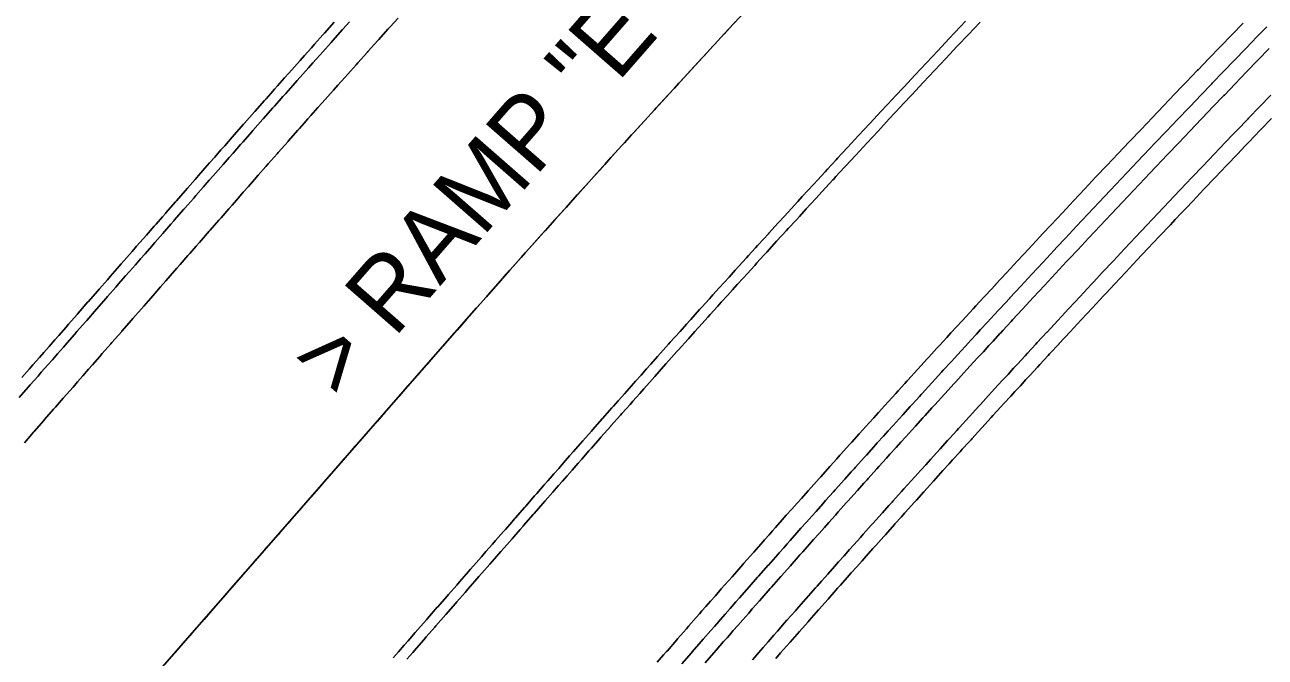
# Model space of a CAD drawing. Extents: x 2145147 to 2158018, y 137519 to 148068.
# Drawn here: x 2151675.9 to 2151749.9, y 142496.3 to 142534 of the extents above; entities that cross this region are included whole.
import ezdxf

# ---------------------------------------------------------------- set-up
doc = ezdxf.new("R2010")
doc.units = 0
for name, color, linetype in [('PR_Align_Ramp_E', 7, 'Continuous'), ('PR_Align_Ramp_E_Label', 7, 'Continuous'), ('PR_Phasing_Pavement_1', 7, 'Continuous')]:
    doc.layers.add(name, color=color, linetype=linetype)

msp = doc.modelspace()

# ---------------------------------------------------------------- linework, layer by layer
at = {"layer": 'PR_Align_Ramp_E'}
msp.add_line((2151310.016, 142067.77), (2151699.688, 142513.523), dxfattribs=at)
msp.add_arc((2152418.635, 141885.028), 954.93, 123.94985, 138.840427, dxfattribs=at)
at = {"layer": 'PR_Phasing_Pavement_1'}
for points in [[(2151675.559, 142511.752), (2151676.099, 142512.369), (2151676.218, 142512.505), (2151676.679, 142513.033), (2151676.876, 142513.258), (2151677.26, 142513.697), (2151677.534, 142514.011), (2151677.84, 142514.361), (2151678.192, 142514.764), (2151678.42, 142515.024), (2151678.85, 142515.516), (2151679, 142515.688), (2151679.508, 142516.269), (2151679.581, 142516.352), (2151680.161, 142517.016), (2151680.166, 142517.022), (2151680.741, 142517.68), (2151680.825, 142517.775), (2151681.321, 142518.343), (2151681.483, 142518.528), (2151681.902, 142519.007), (2151682.141, 142519.281), (2151682.482, 142519.671), (2151682.799, 142520.034), (2151683.062, 142520.335), (2151683.457, 142520.787), (2151683.642, 142520.998), (2151684.115, 142521.54), (2151684.223, 142521.662), (2151684.604, 142522.098), (2151684.774, 142522.292), (2151684.803, 142522.326), (2151685.383, 142522.99), (2151685.432, 142523.045), (2151685.963, 142523.653), (2151686.09, 142523.798), (2151686.544, 142524.317), (2151686.748, 142524.551), (2151686.889, 142524.712), (2151687.128, 142524.986), (2151687.416, 142525.314), (2151687.719, 142525.661), (2151688.087, 142526.08), (2151688.311, 142526.335), (2151688.758, 142526.844), (2151688.903, 142527.009), (2151689.431, 142527.608), (2151689.496, 142527.683), (2151690.09, 142528.356), (2151690.104, 142528.372), (2151690.684, 142529.028), (2151690.778, 142529.134), (2151691.06, 142529.453), (2151691.279, 142529.7), (2151691.453, 142529.896), (2151691.875, 142530.371), (2151692.129, 142530.657), (2151692.471, 142531.042), (2151692.805, 142531.418), (2151693.068, 142531.712), (2151693.483, 142532.177), (2151693.665, 142532.381), (2151694.161, 142532.936), (2151694.263, 142533.051), (2151694.84, 142533.695), (2151694.862, 142533.719), (2151695.263, 142534.166)], [(2151675.716, 142512.944), (2151676.177, 142513.472), (2151676.374, 142513.697), (2151676.758, 142514.136), (2151677.032, 142514.449), (2151677.338, 142514.799), (2151677.69, 142515.202), (2151677.918, 142515.463), (2151678.348, 142515.955), (2151678.498, 142516.127), (2151679.006, 142516.708), (2151679.079, 142516.791), (2151679.659, 142517.455), (2151679.665, 142517.461), (2151680.239, 142518.118), (2151680.323, 142518.214), (2151680.819, 142518.782), (2151680.981, 142518.967), (2151681.4, 142519.446), (2151681.639, 142519.72), (2151681.98, 142520.11), (2151682.297, 142520.473), (2151682.56, 142520.773), (2151682.955, 142521.225), (2151683.14, 142521.437), (2151683.614, 142521.978), (2151683.721, 142522.101), (2151684.102, 142522.537), (2151684.272, 142522.731), (2151684.301, 142522.765), (2151684.881, 142523.428), (2151684.93, 142523.484), (2151685.461, 142524.092), (2151685.588, 142524.237), (2151686.042, 142524.756), (2151686.246, 142524.99), (2151686.387, 142525.151), (2151686.626, 142525.425), (2151686.914, 142525.753), (2151687.218, 142526.1), (2151687.586, 142526.519), (2151687.81, 142526.775), (2151688.258, 142527.285), (2151688.403, 142527.45), (2151688.931, 142528.049), (2151688.996, 142528.124), (2151689.59, 142528.797), (2151689.604, 142528.813), (2151690.185, 142529.47), (2151690.279, 142529.576), (2151690.561, 142529.895), (2151690.78, 142530.142), (2151690.954, 142530.338), (2151691.376, 142530.814), (2151691.631, 142531.1), (2151691.973, 142531.485), (2151692.307, 142531.861), (2151692.57, 142532.155), (2151692.985, 142532.621), (2151693.168, 142532.826), (2151693.664, 142533.381), (2151693.766, 142533.495), (2151694.343, 142534.14)], [(2151675.864, 142509.062), (2151676.407, 142509.683), (2151676.444, 142509.726), (2151677.025, 142510.389), (2151677.065, 142510.436), (2151677.605, 142511.053), (2151677.723, 142511.189), (2151678.185, 142511.717), (2151678.381, 142511.942), (2151678.765, 142512.381), (2151679.04, 142512.694), (2151679.346, 142513.044), (2151679.698, 142513.447), (2151679.926, 142513.708), (2151680.356, 142514.2), (2151680.506, 142514.372), (2151681.014, 142514.953), (2151681.086, 142515.036), (2151681.667, 142515.699), (2151681.672, 142515.706), (2151682.247, 142516.363), (2151682.33, 142516.459), (2151682.827, 142517.027), (2151682.989, 142517.212), (2151683.407, 142517.691), (2151683.647, 142517.965), (2151683.988, 142518.354), (2151684.305, 142518.717), (2151684.568, 142519.018), (2151684.963, 142519.47), (2151685.148, 142519.682), (2151685.621, 142520.223), (2151685.728, 142520.346), (2151686.11, 142520.782), (2151686.279, 142520.976), (2151686.309, 142521.01), (2151686.889, 142521.673), (2151686.938, 142521.729), (2151687.469, 142522.337), (2151687.596, 142522.482), (2151688.049, 142523.001), (2151688.254, 142523.235), (2151688.394, 142523.396), (2151688.633, 142523.669), (2151688.92, 142523.997), (2151689.223, 142524.342), (2151689.59, 142524.76), (2151689.814, 142525.016), (2151690.26, 142525.524), (2151690.405, 142525.688), (2151690.931, 142526.286), (2151690.997, 142526.36), (2151691.589, 142527.032), (2151691.603, 142527.048), (2151692.182, 142527.703), (2151692.276, 142527.809), (2151692.557, 142528.127), (2151692.776, 142528.373), (2151692.95, 142528.569), (2151693.37, 142529.043), (2151693.624, 142529.329), (2151693.965, 142529.712), (2151694.299, 142530.087), (2151694.561, 142530.381), (2151694.975, 142530.846), (2151695.157, 142531.049), (2151695.652, 142531.603), (2151695.753, 142531.717), (2151696.329, 142532.36), (2151696.351, 142532.384), (2151696.751, 142532.83), (2151696.949, 142533.051), (2151697.007, 142533.116), (2151697.547, 142533.717), (2151697.686, 142533.871), (2151698.147, 142534.382)], [(2151684.409, 142496.046), (2151684.836, 142496.534), (2151685.068, 142496.799), (2151685.416, 142497.198), (2151685.726, 142497.552), (2151685.997, 142497.862), (2151686.384, 142498.305), (2151686.577, 142498.526), (2151687.042, 142499.058), (2151687.157, 142499.189), (2151687.7, 142499.81), (2151687.737, 142499.853), (2151688.318, 142500.517), (2151688.358, 142500.563), (2151688.898, 142501.181), (2151689.016, 142501.316), (2151689.478, 142501.844), (2151689.675, 142502.069), (2151690.059, 142502.508), (2151690.333, 142502.822), (2151690.639, 142503.172), (2151690.991, 142503.575), (2151691.219, 142503.836), (2151691.649, 142504.328), (2151691.799, 142504.5), (2151692.307, 142505.081), (2151692.38, 142505.163), (2151692.96, 142505.827), (2151692.965, 142505.834), (2151693.54, 142506.491), (2151693.624, 142506.586), (2151694.12, 142507.155), (2151694.282, 142507.339), (2151694.701, 142507.818), (2151694.94, 142508.092), (2151695.281, 142508.482), (2151695.598, 142508.845), (2151695.861, 142509.146), (2151696.256, 142509.598), (2151696.441, 142509.81), (2151696.914, 142510.351), (2151697.022, 142510.473), (2151697.403, 142510.91), (2151697.573, 142511.104), (2151697.602, 142511.137), (2151698.182, 142511.801), (2151698.231, 142511.857), (2151698.762, 142512.465), (2151698.889, 142512.609), (2151699.343, 142513.128), (2151699.547, 142513.362), (2151699.688, 142513.523), (2151699.923, 142513.792), (2151700.205, 142514.115), (2151700.504, 142514.455), (2151700.865, 142514.867), (2151701.085, 142515.118), (2151701.525, 142515.618), (2151701.667, 142515.78), (2151702.185, 142516.369), (2151702.25, 142516.442), (2151702.833, 142517.103), (2151702.847, 142517.119), (2151703.417, 142517.764), (2151703.509, 142517.868), (2151703.786, 142518.181), (2151704.001, 142518.424), (2151704.172, 142518.617), (2151704.586, 142519.083), (2151704.836, 142519.364), (2151705.172, 142519.742), (2151705.501, 142520.112), (2151705.758, 142520.401), (2151706.166, 142520.858), (2151706.345, 142521.059), (2151706.832, 142521.604), (2151706.933, 142521.716), (2151707.499, 142522.349), (2151707.521, 142522.373), (2151707.915, 142522.812), (2151708.11, 142523.029), (2151708.167, 142523.093), (2151708.699, 142523.685), (2151708.836, 142523.837), (2151709.289, 142524.34), (2151709.505, 142524.58), (2151709.88, 142524.995), (2151710.175, 142525.322), (2151710.471, 142525.649), (2151710.846, 142526.064), (2151711.062, 142526.302), (2151711.518, 142526.804), (2151711.655, 142526.955), (2151712.074, 142527.416), (2151712.19, 142527.545), (2151712.248, 142527.608), (2151712.841, 142528.26), (2151712.864, 142528.284), (2151713.435, 142528.911), (2151713.538, 142529.023), (2151714.03, 142529.562), (2151714.212, 142529.761), (2151714.626, 142530.212), (2151714.888, 142530.498), (2151715.222, 142530.862), (2151715.564, 142531.235), (2151715.818, 142531.511), (2151716.241, 142531.971), (2151716.262, 142531.993), (2151716.415, 142532.159), (2151716.919, 142532.706), (2151717.013, 142532.807), (2151717.598, 142533.44), (2151717.611, 142533.455), (2151718.277, 142534.174)], [(2151697.862, 142496.24), (2151698.168, 142496.59), (2151698.52, 142496.993), (2151698.748, 142497.254), (2151699.178, 142497.746), (2151699.328, 142497.918), (2151699.836, 142498.499), (2151699.908, 142498.582), (2151700.489, 142499.245), (2151700.494, 142499.252), (2151701.069, 142499.909), (2151701.152, 142500.005), (2151701.649, 142500.573), (2151701.811, 142500.758), (2151702.229, 142501.237), (2151702.469, 142501.511), (2151702.81, 142501.901), (2151703.127, 142502.263), (2151703.39, 142502.564), (2151703.785, 142503.016), (2151703.97, 142503.228), (2151704.443, 142503.769), (2151704.55, 142503.892), (2151704.932, 142504.328), (2151705.101, 142504.522), (2151705.131, 142504.556), (2151705.711, 142505.219), (2151705.76, 142505.275), (2151706.291, 142505.883), (2151706.418, 142506.028), (2151706.871, 142506.547), (2151707.076, 142506.781), (2151707.216, 142506.942), (2151707.449, 142507.208), (2151707.729, 142507.527), (2151708.024, 142507.864), (2151708.381, 142508.271), (2151708.599, 142508.52), (2151709.034, 142509.015), (2151709.175, 142509.175), (2151709.688, 142509.758), (2151709.752, 142509.83), (2151710.329, 142510.484), (2151710.343, 142510.5), (2151710.907, 142511.138), (2151710.998, 142511.241), (2151711.272, 142511.551), (2151711.485, 142511.791), (2151711.654, 142511.982), (2151712.064, 142512.444), (2151712.311, 142512.722), (2151712.644, 142513.096), (2151712.969, 142513.461), (2151713.224, 142513.747), (2151713.627, 142514.2), (2151713.804, 142514.398), (2151714.286, 142514.938), (2151714.386, 142515.049), (2151714.946, 142515.675), (2151714.968, 142515.699), (2151715.358, 142516.133), (2151715.55, 142516.348), (2151715.607, 142516.411), (2151716.133, 142516.997), (2151716.269, 142517.147), (2151716.717, 142517.645), (2151716.931, 142517.882), (2151717.302, 142518.293), (2151717.594, 142518.617), (2151717.887, 142518.94), (2151718.258, 142519.351), (2151718.472, 142519.587), (2151718.923, 142520.084), (2151719.058, 142520.233), (2151719.473, 142520.689), (2151719.588, 142520.816), (2151719.645, 142520.879), (2151720.232, 142521.524), (2151720.254, 142521.548), (2151720.82, 142522.168), (2151720.921, 142522.279), (2151721.409, 142522.812), (2151721.589, 142523.009), (2151721.998, 142523.456), (2151722.258, 142523.739), (2151722.588, 142524.098), (2151722.927, 142524.468), (2151723.178, 142524.741), (2151723.597, 142525.196), (2151723.618, 142525.218), (2151723.769, 142525.383), (2151724.268, 142525.923), (2151724.36, 142526.024), (2151724.939, 142526.65), (2151724.952, 142526.665), (2151725.611, 142527.376), (2151726.284, 142528.101), (2151726.958, 142528.826), (2151727.633, 142529.55), (2151727.792, 142529.721), (2151728.308, 142530.273), (2151728.984, 142530.996), (2151729.661, 142531.718), (2151730.339, 142532.439), (2151731.017, 142533.159), (2151731.696, 142533.879), (2151731.995, 142534.196)], [(2151698.669, 142496.152), (2151699.022, 142496.555), (2151699.25, 142496.815), (2151699.68, 142497.307), (2151699.83, 142497.479), (2151700.338, 142498.06), (2151700.41, 142498.143), (2151700.99, 142498.807), (2151700.996, 142498.813), (2151701.571, 142499.47), (2151701.654, 142499.566), (2151702.151, 142500.134), (2151702.312, 142500.319), (2151702.731, 142500.798), (2151702.971, 142501.072), (2151703.312, 142501.462), (2151703.629, 142501.825), (2151703.892, 142502.126), (2151704.287, 142502.578), (2151704.472, 142502.789), (2151704.945, 142503.33), (2151705.052, 142503.453), (2151705.434, 142503.889), (2151705.603, 142504.083), (2151705.633, 142504.117), (2151706.213, 142504.781), (2151706.261, 142504.836), (2151706.793, 142505.444), (2151706.92, 142505.589), (2151707.373, 142506.108), (2151707.578, 142506.342), (2151707.718, 142506.503), (2151707.951, 142506.769), (2151708.23, 142507.088), (2151708.525, 142507.425), (2151708.882, 142507.832), (2151709.1, 142508.08), (2151709.535, 142508.575), (2151709.676, 142508.735), (2151710.188, 142509.317), (2151710.252, 142509.389), (2151710.829, 142510.043), (2151710.842, 142510.058), (2151711.406, 142510.696), (2151711.497, 142510.799), (2151711.771, 142511.109), (2151711.984, 142511.349), (2151712.153, 142511.539), (2151712.562, 142512.001), (2151712.809, 142512.279), (2151713.142, 142512.652), (2151713.467, 142513.018), (2151713.721, 142513.304), (2151714.125, 142513.756), (2151714.302, 142513.954), (2151714.783, 142514.493), (2151714.883, 142514.604), (2151715.443, 142515.23), (2151715.464, 142515.254), (2151715.854, 142515.688), (2151716.046, 142515.903), (2151716.103, 142515.966), (2151716.629, 142516.551), (2151716.764, 142516.701), (2151717.212, 142517.199), (2151717.426, 142517.436), (2151717.796, 142517.846), (2151718.089, 142518.17), (2151718.381, 142518.493), (2151718.752, 142518.903), (2151718.966, 142519.139), (2151719.416, 142519.636), (2151719.552, 142519.785), (2151719.966, 142520.241), (2151720.081, 142520.368), (2151720.138, 142520.43), (2151720.725, 142521.075), (2151720.747, 142521.099), (2151721.313, 142521.719), (2151721.414, 142521.829), (2151721.901, 142522.362), (2151722.081, 142522.559), (2151722.489, 142523.005), (2151722.749, 142523.288), (2151723.079, 142523.648), (2151723.418, 142524.016), (2151723.669, 142524.289), (2151724.087, 142524.744), (2151724.108, 142524.767), (2151724.259, 142524.931), (2151724.757, 142525.471), (2151724.85, 142525.572), (2151725.428, 142526.197), (2151725.442, 142526.212), (2151726.1, 142526.923), (2151726.773, 142527.648), (2151727.446, 142528.372), (2151728.12, 142529.095), (2151728.279, 142529.266), (2151728.795, 142529.818), (2151729.471, 142530.54), (2151730.147, 142531.262), (2151730.824, 142531.982), (2151731.502, 142532.702), (2151732.181, 142533.421), (2151732.48, 142533.738), (2151732.86, 142534.14)], [(2151713.607, 142495.974), (2151713.989, 142496.41), (2151714.158, 142496.604), (2151714.188, 142496.638), (2151714.768, 142497.302), (2151714.817, 142497.357), (2151715.348, 142497.965), (2151715.475, 142498.11), (2151715.929, 142498.629), (2151716.133, 142498.863), (2151716.274, 142499.024), (2151716.503, 142499.287), (2151716.779, 142499.602), (2151717.071, 142499.935), (2151717.423, 142500.337), (2151717.639, 142500.582), (2151718.068, 142501.071), (2151718.207, 142501.229), (2151718.714, 142501.804), (2151718.777, 142501.876), (2151719.346, 142502.521), (2151719.36, 142502.537), (2151719.917, 142503.167), (2151720.007, 142503.269), (2151720.278, 142503.574), (2151720.488, 142503.812), (2151720.655, 142504), (2151721.059, 142504.456), (2151721.303, 142504.73), (2151721.632, 142505.1), (2151721.953, 142505.46), (2151722.204, 142505.743), (2151722.603, 142506.19), (2151722.778, 142506.386), (2151723.254, 142506.918), (2151723.352, 142507.028), (2151723.905, 142507.646), (2151723.926, 142507.669), (2151724.311, 142508.099), (2151724.501, 142508.311), (2151724.558, 142508.373), (2151725.077, 142508.951), (2151725.211, 142509.1), (2151725.653, 142509.591), (2151725.865, 142509.825), (2151726.23, 142510.231), (2151726.519, 142510.551), (2151726.808, 142510.87), (2151727.175, 142511.275), (2151727.386, 142511.508), (2151727.831, 142511.999), (2151727.965, 142512.146), (2151728.374, 142512.597), (2151728.488, 142512.722), (2151728.544, 142512.783), (2151729.124, 142513.42), (2151729.146, 142513.444), (2151729.704, 142514.057), (2151729.804, 142514.166), (2151730.285, 142514.692), (2151730.463, 142514.887), (2151730.867, 142515.328), (2151731.123, 142515.607), (2151731.449, 142515.962), (2151731.784, 142516.327), (2151732.032, 142516.597), (2151732.445, 142517.046), (2151732.466, 142517.068), (2151732.615, 142517.23), (2151733.108, 142517.764), (2151733.199, 142517.863), (2151733.771, 142518.481), (2151733.784, 142518.496), (2151734.434, 142519.198), (2151735.099, 142519.914), (2151735.764, 142520.63), (2151736.43, 142521.345), (2151736.587, 142521.513), (2151737.097, 142522.059), (2151737.764, 142522.772), (2151738.432, 142523.485), (2151739.101, 142524.197), (2151739.771, 142524.908), (2151740.442, 142525.618), (2151740.737, 142525.931), (2151741.113, 142526.328), (2151741.387, 142526.618), (2151741.785, 142527.037), (2151742.457, 142527.746), (2151743.131, 142528.454), (2151743.805, 142529.161), (2151744.48, 142529.867), (2151744.915, 142530.322), (2151745.155, 142530.573), (2151745.832, 142531.278), (2151745.855, 142531.302), (2151746.509, 142531.982), (2151747.187, 142532.685), (2151747.865, 142533.388), (2151748.545, 142534.09)], [(2151715.066, 142495.87), (2151715.646, 142496.534), (2151715.695, 142496.589), (2151716.227, 142497.198), (2151716.353, 142497.342), (2151716.807, 142497.861), (2151717.011, 142498.095), (2151717.152, 142498.256), (2151717.381, 142498.519), (2151717.657, 142498.834), (2151717.948, 142499.166), (2151718.3, 142499.567), (2151718.515, 142499.812), (2151718.944, 142500.3), (2151719.083, 142500.458), (2151719.589, 142501.033), (2151719.652, 142501.104), (2151720.221, 142501.749), (2151720.234, 142501.764), (2151720.791, 142502.394), (2151720.881, 142502.495), (2151721.151, 142502.801), (2151721.361, 142503.038), (2151721.528, 142503.226), (2151721.932, 142503.681), (2151722.175, 142503.955), (2151722.503, 142504.324), (2151722.824, 142504.684), (2151723.075, 142504.967), (2151723.473, 142505.413), (2151723.648, 142505.608), (2151724.123, 142506.14), (2151724.221, 142506.25), (2151724.774, 142506.867), (2151724.795, 142506.891), (2151725.18, 142507.319), (2151725.369, 142507.531), (2151725.426, 142507.594), (2151725.944, 142508.171), (2151726.078, 142508.319), (2151726.52, 142508.81), (2151726.731, 142509.044), (2151727.096, 142509.449), (2151727.385, 142509.768), (2151727.673, 142510.087), (2151728.039, 142510.492), (2151728.25, 142510.725), (2151728.695, 142511.215), (2151728.828, 142511.362), (2151729.237, 142511.812), (2151729.351, 142511.937), (2151729.407, 142511.998), (2151729.986, 142512.634), (2151730.008, 142512.658), (2151730.566, 142513.27), (2151730.665, 142513.379), (2151731.146, 142513.905), (2151731.324, 142514.099), (2151731.727, 142514.539), (2151731.983, 142514.819), (2151732.309, 142515.173), (2151732.643, 142515.537), (2151732.891, 142515.807), (2151733.304, 142516.255), (2151733.324, 142516.278), (2151733.473, 142516.44), (2151733.965, 142516.973), (2151734.056, 142517.072), (2151734.627, 142517.689), (2151734.64, 142517.704), (2151735.29, 142518.405), (2151735.954, 142519.12), (2151736.618, 142519.835), (2151737.283, 142520.549), (2151737.44, 142520.717), (2151737.949, 142521.262), (2151738.616, 142521.974), (2151739.283, 142522.686), (2151739.951, 142523.397), (2151740.62, 142524.108), (2151741.29, 142524.817), (2151741.585, 142525.129), (2151741.96, 142525.526), (2151742.234, 142525.815), (2151742.631, 142526.235), (2151743.303, 142526.942), (2151743.976, 142527.649), (2151744.649, 142528.355), (2151745.323, 142529.061), (2151745.758, 142529.515), (2151745.998, 142529.765), (2151746.673, 142530.469), (2151746.697, 142530.494), (2151747.35, 142531.173), (2151748.027, 142531.875), (2151748.704, 142532.577), (2151749.383, 142533.278), (2151749.959, 142533.873)], [(2151716.455, 142495.925), (2151716.987, 142496.533), (2151717.114, 142496.678), (2151717.567, 142497.197), (2151717.772, 142497.43), (2151717.912, 142497.591), (2151718.142, 142497.854), (2151718.417, 142498.168), (2151718.708, 142498.5), (2151719.059, 142498.901), (2151719.274, 142499.146), (2151719.703, 142499.633), (2151719.842, 142499.791), (2151720.347, 142500.365), (2151720.41, 142500.436), (2151720.978, 142501.081), (2151720.991, 142501.096), (2151721.547, 142501.724), (2151721.637, 142501.826), (2151721.907, 142502.131), (2151722.117, 142502.368), (2151722.283, 142502.556), (2151722.687, 142503.011), (2151722.93, 142503.284), (2151723.258, 142503.653), (2151723.578, 142504.013), (2151723.829, 142504.295), (2151724.227, 142504.74), (2151724.401, 142504.936), (2151724.876, 142505.467), (2151724.974, 142505.576), (2151725.526, 142506.193), (2151725.547, 142506.217), (2151725.931, 142506.645), (2151726.121, 142506.856), (2151726.177, 142506.919), (2151726.695, 142507.495), (2151726.829, 142507.643), (2151727.27, 142508.134), (2151727.481, 142508.368), (2151727.846, 142508.772), (2151728.134, 142509.091), (2151728.422, 142509.409), (2151728.788, 142509.814), (2151728.999, 142510.046), (2151729.443, 142510.536), (2151729.576, 142510.683), (2151729.985, 142511.132), (2151730.098, 142511.257), (2151730.154, 142511.319), (2151730.733, 142511.954), (2151730.754, 142511.978), (2151731.312, 142512.589), (2151731.411, 142512.698), (2151731.891, 142513.223), (2151732.069, 142513.417), (2151732.472, 142513.857), (2151732.727, 142514.136), (2151733.053, 142514.49), (2151733.387, 142514.854), (2151733.634, 142515.123), (2151734.046, 142515.571), (2151734.067, 142515.593), (2151734.216, 142515.755), (2151734.707, 142516.288), (2151734.799, 142516.387), (2151735.369, 142517.003), (2151735.382, 142517.018), (2151736.031, 142517.719), (2151736.694, 142518.433), (2151737.357, 142519.147), (2151738.022, 142519.86), (2151738.178, 142520.028), (2151738.687, 142520.572), (2151739.353, 142521.284), (2151740.019, 142521.995), (2151740.687, 142522.705), (2151741.355, 142523.415), (2151742.024, 142524.124), (2151742.318, 142524.436), (2151742.694, 142524.832), (2151742.967, 142525.121), (2151743.364, 142525.54), (2151744.035, 142526.246), (2151744.707, 142526.952), (2151745.379, 142527.658), (2151746.053, 142528.362), (2151746.487, 142528.816), (2151746.727, 142529.066), (2151747.402, 142529.77), (2151747.425, 142529.794), (2151748.077, 142530.472), (2151748.753, 142531.174), (2151749.43, 142531.875), (2151750.108, 142532.576)], [(2151719.278, 142496.114), (2151719.418, 142496.275), (2151719.647, 142496.537), (2151719.922, 142496.851), (2151720.212, 142497.182), (2151720.563, 142497.582), (2151720.777, 142497.826), (2151721.205, 142498.313), (2151721.343, 142498.47), (2151721.847, 142499.043), (2151721.91, 142499.114), (2151722.477, 142499.757), (2151722.491, 142499.772), (2151723.045, 142500.399), (2151723.135, 142500.501), (2151723.404, 142500.805), (2151723.613, 142501.041), (2151723.78, 142501.229), (2151724.183, 142501.683), (2151724.425, 142501.956), (2151724.752, 142502.323), (2151725.072, 142502.683), (2151725.322, 142502.964), (2151725.719, 142503.409), (2151725.893, 142503.604), (2151726.367, 142504.134), (2151726.465, 142504.243), (2151727.016, 142504.858), (2151727.037, 142504.882), (2151727.42, 142505.309), (2151727.609, 142505.52), (2151727.665, 142505.582), (2151728.182, 142506.158), (2151728.315, 142506.306), (2151728.756, 142506.795), (2151728.966, 142507.028), (2151729.33, 142507.432), (2151729.618, 142507.75), (2151729.905, 142508.068), (2151730.27, 142508.471), (2151730.481, 142508.703), (2151730.924, 142509.192), (2151731.057, 142509.338), (2151731.464, 142509.787), (2151731.578, 142509.912), (2151731.634, 142509.973), (2151732.211, 142510.607), (2151732.232, 142510.631), (2151732.789, 142511.24), (2151732.888, 142511.349), (2151733.367, 142511.873), (2151733.544, 142512.067), (2151733.946, 142512.506), (2151734.201, 142512.784), (2151734.526, 142513.138), (2151734.859, 142513.5), (2151735.106, 142513.769), (2151735.518, 142514.216), (2151735.538, 142514.238), (2151735.687, 142514.4), (2151736.177, 142514.931), (2151736.268, 142515.03), (2151736.837, 142515.645), (2151736.85, 142515.66), (2151737.498, 142516.359), (2151738.159, 142517.072), (2151738.821, 142517.784), (2151739.484, 142518.496), (2151739.641, 142518.663), (2151740.148, 142519.207), (2151740.813, 142519.917), (2151741.478, 142520.626), (2151742.144, 142521.335), (2151742.81, 142522.043), (2151743.478, 142522.75), (2151743.772, 142523.062), (2151744.146, 142523.457), (2151744.419, 142523.745), (2151744.815, 142524.163), (2151745.485, 142524.868), (2151746.155, 142525.573), (2151746.826, 142526.277), (2151747.498, 142526.98), (2151747.931, 142527.433), (2151748.171, 142527.682), (2151748.844, 142528.384), (2151748.868, 142528.409), (2151749.518, 142529.085), (2151750.193, 142529.786)], [(2151720.674, 142496.192), (2151720.964, 142496.523), (2151721.314, 142496.922), (2151721.529, 142497.166), (2151721.956, 142497.652), (2151722.094, 142497.81), (2151722.598, 142498.381), (2151722.66, 142498.453), (2151723.227, 142499.095), (2151723.24, 142499.11), (2151723.794, 142499.737), (2151723.884, 142499.838), (2151724.153, 142500.142), (2151724.362, 142500.378), (2151724.528, 142500.565), (2151724.93, 142501.019), (2151725.173, 142501.292), (2151725.499, 142501.659), (2151725.819, 142502.018), (2151726.069, 142502.298), (2151726.465, 142502.743), (2151726.639, 142502.938), (2151727.112, 142503.467), (2151727.21, 142503.576), (2151727.76, 142504.191), (2151727.781, 142504.214), (2151728.164, 142504.641), (2151728.353, 142504.852), (2151728.409, 142504.914), (2151728.926, 142505.489), (2151729.059, 142505.637), (2151729.499, 142506.125), (2151729.709, 142506.358), (2151730.073, 142506.761), (2151730.36, 142507.08), (2151730.647, 142507.397), (2151731.012, 142507.8), (2151731.222, 142508.032), (2151731.664, 142508.52), (2151731.797, 142508.666), (2151732.204, 142509.114), (2151732.318, 142509.239), (2151732.373, 142509.3), (2151732.95, 142509.933), (2151732.972, 142509.957), (2151733.527, 142510.566), (2151733.626, 142510.675), (2151734.105, 142511.198), (2151734.282, 142511.392), (2151734.683, 142511.83), (2151734.938, 142512.108), (2151735.262, 142512.461), (2151735.595, 142512.824), (2151735.842, 142513.092), (2151736.253, 142513.539), (2151736.274, 142513.561), (2151736.422, 142513.722), (2151736.912, 142514.253), (2151737.003, 142514.352), (2151737.571, 142514.966), (2151737.584, 142514.981), (2151738.231, 142515.679), (2151738.892, 142516.391), (2151739.553, 142517.103), (2151740.216, 142517.814), (2151740.372, 142517.981), (2151740.879, 142518.524), (2151741.542, 142519.233), (2151742.207, 142519.942), (2151742.872, 142520.65), (2151743.538, 142521.357), (2151744.205, 142522.064), (2151744.498, 142522.375), (2151744.872, 142522.77), (2151745.145, 142523.058), (2151745.541, 142523.475), (2151746.209, 142524.179), (2151746.879, 142524.883), (2151747.55, 142525.586), (2151748.221, 142526.289), (2151748.654, 142526.741), (2151748.893, 142526.99), (2151749.565, 142527.691), (2151749.589, 142527.716), (2151750.239, 142528.392)]]:
    msp.add_lwpolyline(points, dxfattribs=at)

# ---------------------------------------------------------------- texts
at = {"layer": 'PR_Align_Ramp_E_Label'}
msp.add_text('> RAMP "E"', height=4.3, rotation=48.84043, dxfattribs=at).set_placement((2151694.651, 142511.521))

doc.saveas('drawing.dxf')
